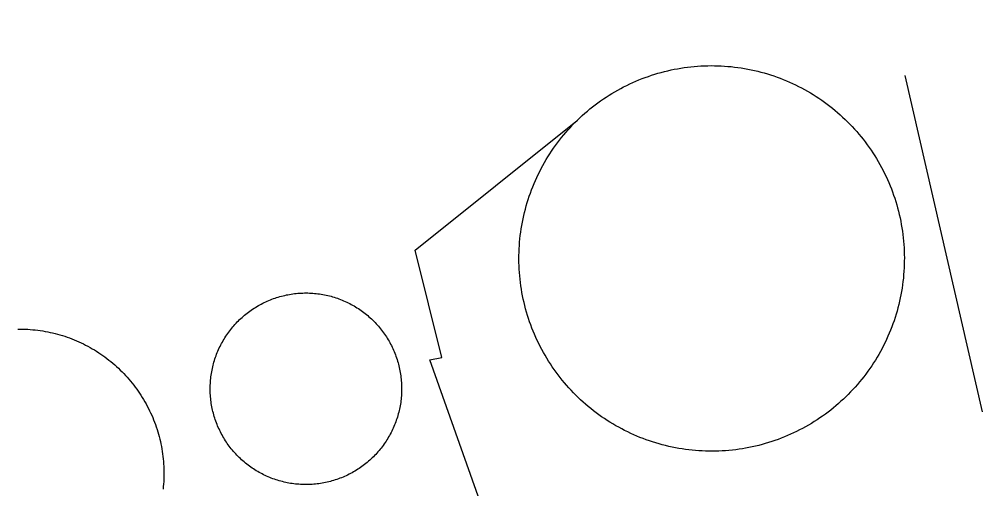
# Model space of a CAD drawing. Extents: x 3651524 to 3689615, y 505651 to 531377.
# Drawn here: x 3674188.6 to 3674454.5, y 513484.9 to 513614.2 of the extents above; entities that cross this region are included whole.
import ezdxf

# ---------------------------------------------------------------- set-up
doc = ezdxf.new("R2010")
doc.units = 0
for name, color, linetype in [('V-DOMW-TANK', 7, 'Continuous'), ('V-ROAD-CNTR', 7, 'Continuous'), ('V-UTIL-LINE', 7, 'Continuous')]:
    doc.layers.add(name, color=color, linetype=linetype)

msp = doc.modelspace()

# ---------------------------------------------------------------- linework, layer by layer
at = {"layer": 'V-DOMW-TANK'}
for points in [[(3674330.99, 513526.58), (3674330.617, 513527.428), (3674330.261, 513528.284), (3674329.919, 513529.146), (3674329.591, 513530.013), (3674329.28, 513530.887), (3674328.983, 513531.764), (3674328.7, 513532.648), (3674328.434, 513533.535), (3674328.184, 513534.428), (3674327.949, 513535.325), (3674327.73, 513536.226), (3674327.527, 513537.131), (3674327.338, 513538.039), (3674327.168, 513538.95), (3674327.011, 513539.864), (3674326.873, 513540.781), (3674326.749, 513541.699), (3674326.642, 513542.62), (3674326.55, 513543.542), (3674326.476, 513544.467), (3674326.417, 513545.391), (3674326.372, 513546.319), (3674326.345, 513547.245), (3674326.335, 513548.172), (3674326.339, 513549.098), (3674326.361, 513550.026), (3674326.398, 513550.951), (3674326.454, 513551.877), (3674326.523, 513552.803), (3674326.609, 513553.724), (3674326.712, 513554.646), (3674326.83, 513555.566), (3674326.964, 513556.483), (3674327.115, 513557.398), (3674327.279, 513558.31), (3674327.463, 513559.219), (3674327.662, 513560.124), (3674327.875, 513561.028), (3674328.104, 513561.925), (3674328.35, 513562.82), (3674328.61, 513563.708), (3674328.887, 513564.593), (3674329.177, 513565.474), (3674329.485, 513566.346), (3674329.806, 513567.219), (3674330.144, 513568.081), (3674330.496, 513568.939), (3674330.863, 513569.791), (3674331.248, 513570.635), (3674331.643, 513571.474), (3674332.053, 513572.304), (3674332.479, 513573.127), (3674332.919, 513573.944), (3674333.374, 513574.751), (3674333.843, 513575.552), (3674334.324, 513576.345), (3674334.82, 513577.127), (3674335.33, 513577.903), (3674335.852, 513578.667), (3674336.388, 513579.425), (3674336.937, 513580.17), (3674337.501, 513580.907), (3674338.074, 513581.635), (3674338.662, 513582.353), (3674339.262, 513583.06), (3674339.874, 513583.756), (3674340.499, 513584.44), (3674341.136, 513585.114), (3674341.783, 513585.778), (3674342.442, 513586.429), (3674343.116, 513587.07), (3674343.794, 513587.701), (3674344.488, 513588.315), (3674345.191, 513588.919), (3674345.904, 513589.511), (3674346.628, 513590.091), (3674347.362, 513590.656), (3674348.105, 513591.209), (3674348.859, 513591.75), (3674349.621, 513592.278), (3674350.393, 513592.792), (3674351.173, 513593.292), (3674351.964, 513593.779), (3674352.76, 513594.252), (3674353.565, 513594.711), (3674354.38, 513595.155), (3674355.199, 513595.585), (3674356.029, 513596.001), (3674356.864, 513596.403), (3674357.706, 513596.79), (3674358.556, 513597.162), (3674359.412, 513597.519), (3674360.272, 513597.863), (3674361.141, 513598.189), (3674362.013, 513598.502), (3674362.892, 513598.799), (3674363.774, 513599.079), (3674364.663, 513599.346), (3674365.556, 513599.595), (3674366.453, 513599.831)], [(3674366.453, 513599.831), (3674367.354, 513600.05), (3674368.257, 513600.255), (3674369.167, 513600.439), (3674370.078, 513600.613), (3674370.992, 513600.767), (3674371.907, 513600.906), (3674372.827, 513601.031), (3674373.748, 513601.138), (3674374.67, 513601.23), (3674375.593, 513601.306), (3674376.519, 513601.365), (3674377.445, 513601.408), (3674378.372, 513601.435), (3674379.298, 513601.445), (3674380.226, 513601.441), (3674381.154, 513601.418), (3674382.079, 513601.381), (3674383.005, 513601.326), (3674383.929, 513601.256), (3674384.852, 513601.17), (3674385.774, 513601.068), (3674386.694, 513600.949), (3674387.611, 513600.816), (3674388.526, 513600.665), (3674389.438, 513600.499), (3674390.347, 513600.316), (3674391.252, 513600.12), (3674392.156, 513599.905), (3674393.053, 513599.675), (3674393.948, 513599.43), (3674394.836, 513599.169), (3674395.721, 513598.893), (3674396.602, 513598.602), (3674397.476, 513598.295), (3674398.347, 513597.973), (3674399.209, 513597.636), (3674400.067, 513597.283), (3674400.919, 513596.917), (3674401.763, 513596.534), (3674402.6, 513596.136), (3674403.432, 513595.727), (3674404.255, 513595.301), (3674405.072, 513594.861), (3674405.879, 513594.406), (3674406.68, 513593.939), (3674407.473, 513593.456), (3674408.255, 513592.96), (3674409.029, 513592.45), (3674409.795, 513591.928), (3674410.551, 513591.391), (3674411.298, 513590.842), (3674412.035, 513590.279), (3674412.763, 513589.706), (3674413.479, 513589.118), (3674414.186, 513588.518), (3674414.882, 513587.905), (3674415.568, 513587.283), (3674416.242, 513586.644), (3674416.906, 513585.997), (3674417.557, 513585.337), (3674418.198, 513584.668), (3674418.827, 513583.986), (3674419.443, 513583.291), (3674420.045, 513582.589), (3674420.637, 513581.876), (3674421.217, 513581.151), (3674421.784, 513580.418), (3674422.337, 513579.675), (3674422.878, 513578.921), (3674423.406, 513578.159), (3674423.92, 513577.387), (3674424.42, 513576.605), (3674424.907, 513575.818), (3674425.378, 513575.019), (3674425.839, 513574.215), (3674426.283, 513573.402), (3674426.713, 513572.578), (3674427.129, 513571.751), (3674427.531, 513570.915), (3674427.918, 513570.074), (3674428.29, 513569.224), (3674428.647, 513568.368), (3674428.989, 513567.507), (3674429.316, 513566.639), (3674429.628, 513565.767), (3674429.925, 513564.888), (3674430.207, 513564.005), (3674430.474, 513563.117), (3674430.723, 513562.224), (3674430.957, 513561.327), (3674431.174, 513560.425), (3674431.381, 513559.522), (3674431.567, 513558.613), (3674431.739, 513557.702), (3674431.895, 513556.788), (3674432.034, 513555.873), (3674432.161, 513554.953), (3674432.266, 513554.034), (3674432.358, 513553.11), (3674432.434, 513552.186)], [(3674432.434, 513552.186), (3674432.493, 513551.261), (3674432.536, 513550.333), (3674432.563, 513549.407), (3674432.573, 513548.481), (3674432.569, 513547.554), (3674432.548, 513546.626), (3674432.509, 513545.7), (3674432.454, 513544.775), (3674432.384, 513543.851), (3674432.298, 513542.927), (3674432.196, 513542.006), (3674432.077, 513541.086), (3674431.944, 513540.169), (3674431.793, 513539.255), (3674431.627, 513538.342), (3674431.442, 513537.433), (3674431.246, 513536.525), (3674431.033, 513535.626), (3674430.803, 513534.727), (3674430.558, 513533.834), (3674430.297, 513532.943), (3674430.021, 513532.059), (3674429.73, 513531.178), (3674429.423, 513530.303), (3674429.099, 513529.435), (3674428.764, 513528.571), (3674428.411, 513527.713), (3674428.043, 513526.863), (3674427.662, 513526.017), (3674427.264, 513525.179), (3674426.853, 513524.348), (3674426.429, 513523.527), (3674425.988, 513522.709), (3674425.534, 513521.901), (3674425.065, 513521.1), (3674424.584, 513520.309), (3674424.088, 513519.525), (3674423.578, 513518.751), (3674423.056, 513517.985), (3674422.519, 513517.229), (3674421.97, 513516.481), (3674421.407, 513515.744), (3674420.832, 513515.017), (3674420.244, 513514.3), (3674419.646, 513513.594), (3674419.033, 513512.897), (3674418.409, 513512.211), (3674417.772, 513511.536), (3674417.125, 513510.874), (3674416.465, 513510.223), (3674415.794, 513509.582), (3674415.112, 513508.955), (3674414.419, 513508.339), (3674413.717, 513507.734), (3674413.002, 513507.143), (3674412.279, 513506.563), (3674411.546, 513505.996), (3674410.801, 513505.443), (3674410.049, 513504.902), (3674409.285, 513504.376), (3674408.515, 513503.862), (3674407.735, 513503.36), (3674406.944, 513502.875), (3674406.147, 513502.401), (3674405.343, 513501.943), (3674404.528, 513501.496), (3674403.706, 513501.066), (3674402.879, 513500.65), (3674402.043, 513500.249), (3674401.2, 513499.862), (3674400.352, 513499.491), (3674399.496, 513499.131), (3674398.633, 513498.791), (3674397.767, 513498.463), (3674396.895, 513498.152), (3674396.018, 513497.855), (3674395.131, 513497.572), (3674394.244, 513497.308), (3674393.352, 513497.056), (3674392.455, 513496.823), (3674391.553, 513496.604), (3674390.65, 513496.401), (3674389.741, 513496.212), (3674388.832, 513496.04), (3674387.916, 513495.885), (3674386.999, 513495.745), (3674386.081, 513495.623), (3674385.16, 513495.514), (3674384.236, 513495.422), (3674383.314, 513495.346), (3674382.391, 513495.289), (3674381.463, 513495.244), (3674380.535, 513495.217), (3674379.607, 513495.207), (3674378.682, 513495.213), (3674377.754, 513495.233), (3674376.828, 513495.272), (3674375.903, 513495.326), (3674374.979, 513495.395), (3674374.055, 513495.481)], [(3674241.247, 513511.122), (3674241.23, 513511.581), (3674241.22, 513512.041), (3674241.216, 513512.502), (3674241.222, 513512.963), (3674241.236, 513513.424), (3674241.259, 513513.883), (3674241.288, 513514.343), (3674241.326, 513514.802), (3674241.372, 513515.261), (3674241.425, 513515.718), (3674241.488, 513516.174), (3674241.556, 513516.631), (3674241.634, 513517.086), (3674241.72, 513517.536), (3674241.816, 513517.989), (3674241.914, 513518.437), (3674242.025, 513518.886), (3674242.144, 513519.33), (3674242.264, 513519.775), (3674242.398, 513520.217), (3674242.537, 513520.655), (3674242.686, 513521.092), (3674242.84, 513521.526), (3674243.004, 513521.956), (3674243.174, 513522.384), (3674243.352, 513522.808), (3674243.536, 513523.232), (3674243.729, 513523.649), (3674243.929, 513524.065), (3674244.136, 513524.477), (3674244.351, 513524.884), (3674244.573, 513525.288), (3674244.8, 513525.689), (3674245.033, 513526.085), (3674245.277, 513526.476), (3674245.527, 513526.867), (3674245.779, 513527.248), (3674246.045, 513527.627), (3674246.313, 513528.001), (3674246.588, 513528.37), (3674246.87, 513528.735), (3674247.157, 513529.095), (3674247.452, 513529.449), (3674247.753, 513529.798), (3674248.058, 513530.142), (3674248.372, 513530.482), (3674248.689, 513530.813), (3674249.015, 513531.141), (3674249.344, 513531.463), (3674249.678, 513531.78), (3674250.02, 513532.089), (3674250.366, 513532.394), (3674250.717, 513532.691), (3674251.073, 513532.984), (3674251.435, 513533.269), (3674251.802, 513533.547), (3674252.173, 513533.822), (3674252.552, 513534.088), (3674252.928, 513534.346), (3674253.313, 513534.6), (3674253.703, 513534.846), (3674254.098, 513535.086), (3674254.495, 513535.319), (3674254.897, 513535.544), (3674255.302, 513535.761), (3674255.71, 513535.974), (3674256.125, 513536.177), (3674256.541, 513536.374), (3674256.961, 513536.564), (3674257.383, 513536.746), (3674257.811, 513536.921), (3674258.239, 513537.088), (3674258.671, 513537.248), (3674259.105, 513537.402), (3674259.543, 513537.545), (3674259.984, 513537.682), (3674260.424, 513537.811), (3674260.868, 513537.934), (3674261.315, 513538.049), (3674261.766, 513538.153), (3674262.214, 513538.252), (3674262.667, 513538.342), (3674263.119, 513538.424), (3674263.574, 513538.5), (3674264.029, 513538.565), (3674264.485, 513538.624), (3674264.944, 513538.676), (3674265.401, 513538.717), (3674265.862, 513538.751), (3674266.322, 513538.778), (3674266.781, 513538.797), (3674267.242, 513538.807), (3674267.703, 513538.811), (3674268.163, 513538.805), (3674268.624, 513538.79), (3674269.085, 513538.77), (3674269.544, 513538.739), (3674270.003, 513538.702), (3674270.461, 513538.655), (3674270.918, 513538.602)], [(3674270.918, 513538.602), (3674271.375, 513538.541), (3674271.831, 513538.471), (3674272.284, 513538.393), (3674272.737, 513538.307), (3674273.187, 513538.215), (3674273.638, 513538.112), (3674274.084, 513538.004), (3674274.531, 513537.887), (3674274.973, 513537.762), (3674275.415, 513537.629), (3674275.854, 513537.49), (3674276.29, 513537.342), (3674276.724, 513537.187), (3674277.154, 513537.025), (3674277.582, 513536.857), (3674278.008, 513536.675), (3674278.43, 513536.49), (3674278.848, 513536.298), (3674279.264, 513536.099), (3674279.673, 513535.892), (3674280.083, 513535.677), (3674280.486, 513535.456), (3674280.886, 513535.229), (3674281.283, 513534.993), (3674281.674, 513534.752), (3674282.061, 513534.502), (3674282.444, 513534.246), (3674282.823, 513533.984), (3674283.198, 513533.715), (3674283.566, 513533.441), (3674283.931, 513533.158), (3674284.291, 513532.87), (3674284.646, 513532.577), (3674284.996, 513532.276), (3674285.338, 513531.968), (3674285.676, 513531.657), (3674286.01, 513531.34), (3674286.335, 513531.014), (3674286.659, 513530.684), (3674286.974, 513530.351), (3674287.284, 513530.009), (3674287.591, 513529.662), (3674287.886, 513529.312), (3674288.179, 513528.956), (3674288.463, 513528.593), (3674288.742, 513528.227), (3674289.014, 513527.856), (3674289.28, 513527.479), (3674289.54, 513527.098), (3674289.792, 513526.713), (3674290.04, 513526.324), (3674290.278, 513525.931), (3674290.513, 513525.534), (3674290.737, 513525.132), (3674290.956, 513524.727), (3674291.169, 513524.317), (3674291.369, 513523.903), (3674291.566, 513523.488), (3674291.756, 513523.068), (3674291.939, 513522.644), (3674292.113, 513522.218), (3674292.281, 513521.788), (3674292.44, 513521.356), (3674292.592, 513520.922), (3674292.737, 513520.485), (3674292.875, 513520.045), (3674293.004, 513519.603), (3674293.124, 513519.158), (3674293.239, 513518.712), (3674293.346, 513518.263), (3674293.442, 513517.813), (3674293.532, 513517.36), (3674293.614, 513516.907), (3674293.69, 513516.453), (3674293.755, 513515.996), (3674293.815, 513515.539), (3674293.864, 513515.083), (3674293.907, 513514.624), (3674293.94, 513514.163), (3674293.968, 513513.704), (3674293.987, 513513.244), (3674293.997, 513512.783), (3674293.999, 513512.322), (3674293.993, 513511.861), (3674293.981, 513511.4), (3674293.958, 513510.94), (3674293.927, 513510.481), (3674293.89, 513510.022), (3674293.845, 513509.563), (3674293.79, 513509.107), (3674293.729, 513508.65), (3674293.659, 513508.193), (3674293.581, 513507.741), (3674293.495, 513507.288), (3674293.403, 513506.835), (3674293.301, 513506.387), (3674293.192, 513505.938), (3674293.077, 513505.494), (3674292.95, 513505.05), (3674292.817, 513504.609)], [(3674188.156, 513528.858), (3674188.851, 513528.862), (3674189.545, 513528.853), (3674190.239, 513528.831), (3674190.933, 513528.798), (3674191.628, 513528.753), (3674192.318, 513528.696), (3674193.008, 513528.626), (3674193.698, 513528.544), (3674194.386, 513528.452), (3674195.072, 513528.346), (3674195.756, 513528.229), (3674196.438, 513528.1), (3674197.118, 513527.958), (3674197.794, 513527.805), (3674198.47, 513527.639), (3674199.14, 513527.465), (3674199.809, 513527.277), (3674200.473, 513527.076), (3674201.134, 513526.867), (3674201.792, 513526.642), (3674202.445, 513526.408), (3674203.094, 513526.162), (3674203.74, 513525.904), (3674204.381, 513525.636), (3674205.017, 513525.358), (3674205.646, 513525.067), (3674206.271, 513524.766), (3674206.891, 513524.452), (3674207.506, 513524.129), (3674208.114, 513523.795), (3674208.718, 513523.451), (3674209.314, 513523.097), (3674209.904, 513522.732), (3674210.49, 513522.357), (3674211.067, 513521.97), (3674211.635, 513521.575), (3674212.2, 513521.171), (3674212.757, 513520.754), (3674213.308, 513520.33), (3674213.846, 513519.896), (3674214.381, 513519.451), (3674214.907, 513518.998), (3674215.425, 513518.536), (3674215.935, 513518.065), (3674216.439, 513517.585), (3674216.931, 513517.096), (3674217.414, 513516.6), (3674217.891, 513516.094)], [(3674374.055, 513495.481), (3674373.134, 513495.582), (3674372.214, 513495.705), (3674371.297, 513495.838), (3674370.381, 513495.987), (3674369.47, 513496.153), (3674368.561, 513496.335), (3674367.655, 513496.534), (3674366.752, 513496.745), (3674365.855, 513496.976), (3674364.96, 513497.222), (3674364.071, 513497.482), (3674363.187, 513497.759), (3674362.306, 513498.052), (3674361.431, 513498.359), (3674360.559, 513498.68), (3674359.699, 513499.016), (3674358.841, 513499.368), (3674357.989, 513499.737), (3674357.145, 513500.118), (3674356.307, 513500.515), (3674355.476, 513500.927), (3674354.653, 513501.353), (3674353.835, 513501.791), (3674353.028, 513502.246), (3674352.228, 513502.715), (3674351.433, 513503.196), (3674350.653, 513503.692), (3674349.879, 513504.2), (3674349.113, 513504.724), (3674348.355, 513505.261), (3674347.609, 513505.809), (3674346.874, 513506.373), (3674346.145, 513506.948), (3674345.428, 513507.536), (3674344.722, 513508.136), (3674344.025, 513508.748), (3674343.339, 513509.373), (3674342.666, 513510.008), (3674342.002, 513510.657), (3674341.351, 513511.314), (3674340.71, 513511.986), (3674340.081, 513512.668), (3674339.465, 513513.36), (3674338.86, 513514.063), (3674338.269, 513514.778), (3674337.691, 513515.501), (3674337.124, 513516.236), (3674336.571, 513516.979), (3674336.03, 513517.731), (3674335.502, 513518.495), (3674334.988, 513519.267), (3674334.488, 513520.047), (3674334.001, 513520.836), (3674333.527, 513521.632), (3674333.069, 513522.439), (3674332.624, 513523.252), (3674332.194, 513524.073), (3674331.778, 513524.901), (3674331.377, 513525.736), (3674330.99, 513526.58)], [(3674217.891, 513516.094), (3674218.358, 513515.58), (3674218.815, 513515.058), (3674219.263, 513514.53), (3674219.704, 513513.991), (3674220.134, 513513.444), (3674220.554, 513512.893), (3674220.965, 513512.334), (3674221.365, 513511.767), (3674221.756, 513511.194), (3674222.137, 513510.612), (3674222.507, 513510.026), (3674222.868, 513509.432), (3674223.218, 513508.834), (3674223.556, 513508.226), (3674223.886, 513507.616), (3674224.203, 513506.999), (3674224.51, 513506.377), (3674224.807, 513505.748), (3674225.092, 513505.115), (3674225.366, 513504.478), (3674225.631, 513503.835), (3674225.883, 513503.186), (3674226.122, 513502.537), (3674226.352, 513501.881), (3674226.569, 513501.224), (3674226.775, 513500.56), (3674226.97, 513499.893), (3674227.152, 513499.223), (3674227.32, 513498.551), (3674227.482, 513497.875), (3674227.629, 513497.198), (3674227.767, 513496.516), (3674227.89, 513495.834), (3674228.002, 513495.147), (3674228.1, 513494.461), (3674228.189, 513493.773), (3674228.264, 513493.083), (3674228.328, 513492.391), (3674228.379, 513491.699), (3674228.42, 513491.006), (3674228.447, 513490.312), (3674228.463, 513489.618), (3674228.465, 513488.924), (3674228.457, 513488.229), (3674228.436, 513487.535), (3674228.404, 513486.843), (3674228.356, 513486.149), (3674228.299, 513485.458), (3674228.232, 513484.766)], [(3674255.542, 513488.932), (3674255.134, 513489.147), (3674254.731, 513489.368), (3674254.329, 513489.595), (3674253.934, 513489.831), (3674253.543, 513490.073), (3674253.154, 513490.322), (3674252.771, 513490.576), (3674252.392, 513490.841), (3674252.019, 513491.109), (3674251.648, 513491.383), (3674251.286, 513491.666), (3674250.925, 513491.953), (3674250.571, 513492.248), (3674250.225, 513492.549), (3674249.879, 513492.854), (3674249.537, 513493.169), (3674249.207, 513493.485), (3674248.88, 513493.81), (3674248.558, 513494.14), (3674248.243, 513494.474), (3674247.931, 513494.816), (3674247.628, 513495.162), (3674247.329, 513495.512), (3674247.038, 513495.868), (3674246.754, 513496.231), (3674246.473, 513496.595), (3674246.201, 513496.968), (3674245.934, 513497.345), (3674245.676, 513497.724), (3674245.425, 513498.109), (3674245.177, 513498.5), (3674244.937, 513498.895), (3674244.706, 513499.291), (3674244.48, 513499.692), (3674244.261, 513500.097), (3674244.052, 513500.507), (3674243.846, 513500.923), (3674243.649, 513501.337), (3674243.46, 513501.754), (3674243.278, 513502.18), (3674243.102, 513502.606), (3674242.936, 513503.036), (3674242.776, 513503.469), (3674242.623, 513503.905), (3674242.48, 513504.339), (3674242.342, 513504.779), (3674242.213, 513505.222), (3674242.092, 513505.666), (3674241.978, 513506.112), (3674241.871, 513506.561), (3674241.773, 513507.012), (3674241.683, 513507.462), (3674241.601, 513507.917), (3674241.527, 513508.371), (3674241.46, 513508.826), (3674241.402, 513509.285), (3674241.351, 513509.742), (3674241.306, 513510.2), (3674241.275, 513510.659), (3674241.247, 513511.122)], [(3674292.817, 513504.609), (3674292.678, 513504.169), (3674292.531, 513503.733), (3674292.375, 513503.299), (3674292.213, 513502.868), (3674292.041, 513502.44), (3674291.865, 513502.014), (3674291.679, 513501.593), (3674291.486, 513501.175), (3674291.285, 513500.759), (3674291.076, 513500.347), (3674290.866, 513499.94), (3674290.644, 513499.536), (3674290.415, 513499.135), (3674290.182, 513498.74), (3674289.938, 513498.346), (3674289.69, 513497.959), (3674289.434, 513497.576), (3674289.172, 513497.198), (3674288.904, 513496.823), (3674288.627, 513496.454), (3674288.347, 513496.092), (3674288.058, 513495.729), (3674287.763, 513495.373), (3674287.464, 513495.027), (3674287.157, 513494.683), (3674286.845, 513494.343), (3674286.526, 513494.011), (3674286.202, 513493.683), (3674285.873, 513493.362), (3674285.537, 513493.044), (3674285.197, 513492.735), (3674284.851, 513492.43), (3674284.498, 513492.133), (3674284.142, 513491.84), (3674283.782, 513491.555), (3674283.413, 513491.275), (3674283.044, 513491.002), (3674282.667, 513490.736), (3674282.286, 513490.476), (3674281.901, 513490.224), (3674281.512, 513489.978), (3674281.119, 513489.737), (3674280.722, 513489.505), (3674280.32, 513489.28), (3674279.915, 513489.063), (3674279.505, 513488.85), (3674279.092, 513488.647), (3674278.676, 513488.448), (3674278.254, 513488.26), (3674277.832, 513488.078), (3674277.406, 513487.904), (3674276.976, 513487.736), (3674276.546, 513487.576), (3674276.11, 513487.422), (3674275.673, 513487.279), (3674275.233, 513487.142), (3674274.791, 513487.013), (3674274.346, 513486.89), (3674273.9, 513486.777), (3674273.451, 513486.671), (3674273.003, 513486.573), (3674272.55, 513486.482), (3674272.098, 513486.4), (3674271.643, 513486.325), (3674271.186, 513486.259), (3674270.73, 513486.2), (3674270.273, 513486.149), (3674269.814, 513486.108), (3674269.353, 513486.073), (3674268.895, 513486.046), (3674268.434, 513486.028), (3674267.973, 513486.017), (3674267.512, 513486.013), (3674267.051, 513486.02), (3674266.593, 513486.034), (3674266.132, 513486.054), (3674265.673, 513486.085), (3674265.212, 513486.122), (3674264.756, 513486.169), (3674264.297, 513486.222), (3674263.84, 513486.284), (3674263.385, 513486.353), (3674262.931, 513486.431), (3674262.478, 513486.519), (3674262.028, 513486.609), (3674261.579, 513486.712), (3674261.131, 513486.82), (3674260.686, 513486.937), (3674260.242, 513487.062), (3674259.801, 513487.193), (3674259.363, 513487.334), (3674258.925, 513487.482), (3674258.493, 513487.637), (3674258.061, 513487.801), (3674257.633, 513487.969), (3674257.209, 513488.147), (3674256.787, 513488.334), (3674256.369, 513488.526), (3674255.953, 513488.723), (3674255.542, 513488.932)]]:
    msp.add_lwpolyline(points, dxfattribs=at)
at = {"layer": 'V-ROAD-CNTR'}
msp.add_arc((3369500.72, 1494795.426), 1027714.144, 287.241303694, 287.317795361, dxfattribs=at)
at = {"layer": 'V-UTIL-LINE'}
msp.add_line((3674454.14, 513506.072), (3674432.767, 513598.78), dxfattribs=at)
msp.add_lwpolyline([(3674138.568, 513474.67), (3674149.599, 513429.292), (3674238.467, 513455.969), (3674238.513, 513458.589), (3674315.53, 513481.534), (3674301.769, 513520.41), (3674305.054, 513521.01), (3674297.689, 513550.607), (3674342.045, 513586.04)], dxfattribs=at)

doc.saveas('drawing.dxf')
